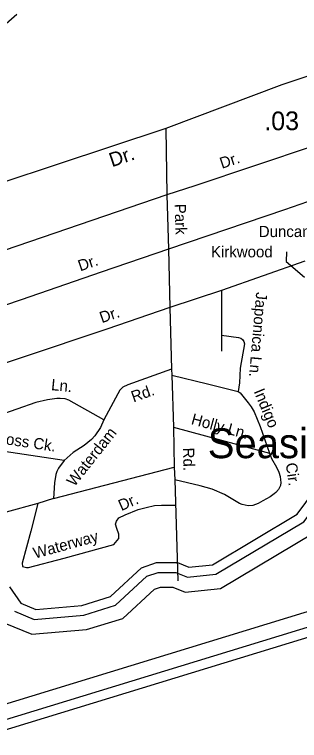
# Model space of a CAD drawing. Extents: x 2104537 to 2336408, y 34176 to 229611.
# Drawn here: x 2153378 to 2155282, y 49325 to 54178 of the extents above; entities that cross this region are included whole.
import ezdxf

# ---------------------------------------------------------------- set-up
doc = ezdxf.new("R2010")
doc.units = 0
for name, color, linetype in [('Exist Boundary Political City Limit New', 7, 'Continuous'), ('Exist Civil Demographics Community Label', 7, 'Continuous'), ('Exist Hydrographic Buffer Line', 7, 'Continuous'), ('Exist Hydrographic Creek Single Shore', 7, 'Continuous'), ('Exist Road Non-System Type 51', 7, 'Continuous'), ('Exist Road Non-System Type 51 Label', 7, 'Continuous'), ('Exist Road Primary NC Attributed', 7, 'Continuous'), ('Exist Road Primary NC Label', 7, 'Continuous'), ('Exist Road Secondary Mileage Hundredths English Label', 7, 'Continuous'), ('Map Preparation Boundary City Limit Buffer Line', 7, 'Continuous')]:
    doc.layers.add(name, color=color, linetype=linetype)

msp = doc.modelspace()

# ---------------------------------------------------------------- linework, layer by layer
at = {"layer": 'Exist Boundary Political City Limit New'}
msp.add_lwpolyline([(2153394.2, 54178.2), (2153180.5, 53993.5)], dxfattribs=at)
at = {"layer": 'Exist Hydrographic Buffer Line'}
for points in [[(2153377.2, 50189.3), (2153509.9, 50134.5), (2153840.7, 50163.4), (2154052.6, 50228.5), (2154261.6, 50422.1), (2154337.3, 50448.2), (2154455.2, 50448.7), (2154533.5, 50416.4), (2154723.3, 50436.3), (2155310.9, 50787.2), (2155493.1, 51030.2), (2155531.1, 51053.7), (2155552.8, 51051.8), (2155557.6, 50964.6), (2155491.3, 50853.9), (2155503.7, 50673.2), (2155593.4, 50601.4), (2155895.9, 50675.3), (2156695.3, 50797.7), (2157832.9, 51093.4), (2159444.5, 51212.8)], [(2153312.8, 50109.4), (2153494.5, 50034.4), (2153859.7, 50066.2), (2154103, 50141), (2154313.3, 50335.8), (2154354, 50349.9), (2154435.9, 50350.2), (2154518.9, 50315.9), (2154755.1, 50340.6), (2155378, 50712.7), (2155400.3, 50742.3), (2155408.4, 50623.3), (2155569.8, 50494.3), (2155915.1, 50578.6), (2156715.2, 50701.2), (2157849, 50995.9), (2159454, 51114.8)], [(2151814.1, 49107.9), (2156360.8, 50500.1), (2156561.3, 50502.1)], [(2151841.6, 49013.4), (2156376, 50401.8), (2156499.2, 50403)]]:
    msp.add_lwpolyline(points, dxfattribs=at)
at = {"layer": 'Exist Hydrographic Creek Single Shore'}
for points in [[(2153344, 50352.3), (2153420.1, 50242.6), (2153520.1, 50201.3), (2153828.1, 50228.1), (2154019, 50286.8), (2154227.2, 50479.6), (2154326.2, 50513.8), (2154468.1, 50514.4), (2154543.1, 50483.4), (2154702.1, 50500), (2155266.2, 50836.9), (2155448, 51079.5), (2155515.1, 51120.9), (2155615.2, 51112.4), (2155624.2, 50948.1), (2155558.1, 50837.9), (2155567.2, 50706.4), (2155609.2, 50672.8), (2155883.2, 50739.7), (2156682, 50862.1), (2157822.1, 51158.4), (2159438.1, 51278.1)], [(2151859.8, 48950.3), (2156386.1, 50336.3), (2156479.7, 50337.2)]]:
    msp.add_lwpolyline(points, dxfattribs=at)
at = {"layer": 'Exist Road Non-System Type 51'}
for p, q in [((2154389, 53417), (2154397.1, 52972.9)), ((2154397.1, 52972.9), (2154406.2, 52608.6)), ((2154406.2, 52608.6), (2154417, 52218.2)), ((2154761.8, 52333.6), (2154417, 52218.2)), ((2154761.8, 52333.6), (2154761.6, 52033.4)), ((2154417, 52218.2), (2154427.4, 51806.2)), ((2154761.6, 52033.4), (2154760.5, 51927.4)), ((2154427.4, 51806.2), (2154429, 51766.2)), ((2154429, 51766.2), (2154440, 51420.1)), ((2154440, 51420.1), (2155082.7, 51246.3)), ((2154440, 51420.1), (2154446, 51151.9)), ((2153710.2, 51196), (2153198.8, 51272.5)), ((2153638.4, 50942.8), (2154446, 51151.9)), ((2154446, 51151.9), (2154449.3, 51067.9)), ((2154449.3, 51067.9), (2154469.7, 50391.2)), ((2153638.4, 50942.8), (2153533.7, 50909.4))]:
    msp.add_line(p, q, dxfattribs=at)
for points in [[(2155702.2, 53435.6), (2155426.2, 53318.3), (2155379.9, 53300.8), (2154583.7, 53033.3), (2154397.1, 52972.9)], [(2155796.3, 53085.4), (2155182.3, 52872.2), (2154406.2, 52608.6)], [(2154397.1, 52972.9), (2153059.1, 52516.1), (2152638.1, 52377.6)], [(2154406.2, 52608.6), (2153957, 52456.5), (2153423.2, 52270.9), (2152994.2, 52126.2), (2152753.4, 52042.3)], [(2155318.6, 52528.2), (2154761.8, 52333.6)], [(2154417, 52218.2), (2153995.9, 52073.8), (2152868.4, 51697.5)], [(2154761.6, 52033.4), (2154875.5, 52018.4), (2154889.5, 52013.9), (2154902.4, 52005.1), (2154911.4, 51992.1), (2154915, 51976), (2154886.6, 51813.1), (2154880.8, 51716.4), (2154872.1, 51658.2)], [(2154427.4, 51806.2), (2154134.7, 51702.6), (2154102.6, 51686.2), (2154081.8, 51665.9), (2154068, 51643.2), (2153974.7, 51467.8)], [(2154429, 51766.2), (2154668.7, 51710), (2154872.1, 51658.2)], [(2154872.1, 51658.2), (2154886, 51648.1), (2154939.6, 51582.8), (2154959.7, 51555.5), (2154979.1, 51521.3), (2155020.2, 51423), (2155082.7, 51246.3)], [(2153974.7, 51467.8), (2153741.6, 51600), (2153717.8, 51608.3), (2153684.4, 51611.6), (2153661.8, 51610.7), (2153599.6, 51603), (2153521.5, 51583.9), (2153264.8, 51496), (2153244.7, 51488.2), (2153222.4, 51475.5), (2153138.3, 51419)], [(2153974.7, 51467.8), (2153952.4, 51418.1), (2153914.2, 51361.4), (2153893.4, 51337.2), (2153843.1, 51296.8), (2153771, 51249.6), (2153710.2, 51196)], [(2155082.7, 51246.3), (2155096.4, 51210.3), (2155129.4, 51152.2), (2155143.9, 51117.8), (2155152.2, 51090.4), (2155155.4, 51067.7), (2155157.3, 51049.6), (2155155, 51029.7), (2155142.6, 51002), (2155125.2, 50982.7), (2155112.9, 50973.1), (2155086.6, 50954.2), (2155038.1, 50926.6), (2155006, 50909.2), (2154969.9, 50895.4), (2154939.7, 50893.7), (2154899.9, 50902), (2154882, 50909.9), (2154780.7, 50968.3), (2154698.7, 51003.7), (2154619.1, 51026.2), (2154449.3, 51067.9)], [(2153710.2, 51196), (2153671.8, 51144.6), (2153660.9, 51122.8), (2153654.3, 51101.9), (2153645, 51046.7), (2153638.4, 50942.8)], [(2153533.7, 50909.4), (2153108.9, 50793.2), (2152784.4, 50707.6)], [(2153533.7, 50909.4), (2153488.5, 50723.9), (2153428.6, 50510.4), (2153432.4, 50488), (2153458.2, 50480), (2153472.3, 50481.7), (2153709.1, 50543.7), (2154041.6, 50635.1)], [(2154041.6, 50635.1), (2154074.6, 50674.6), (2154074.6, 50704.2), (2154060.9, 50742.9), (2154054.1, 50770.2), (2154058.7, 50790.7), (2154074.6, 50813.5), (2154117.8, 50834), (2154204.3, 50868.2), (2154258.9, 50881.8), (2154313.6, 50895.5), (2154361.3, 50897.8), (2154454.4, 50897.8)]]:
    msp.add_lwpolyline(points, dxfattribs=at)
at = {"layer": 'Exist Road Non-System Type 51 Label'}
msp.add_lwpolyline([(2155194.9, 52591.7), (2155193.5, 52525.8), (2155316.4, 52421.9)], dxfattribs=at)
at = {"layer": 'Exist Road Primary NC Attributed'}
msp.add_lwpolyline([(2155656, 53873.2), (2155163.7, 53707.2), (2154389, 53417), (2152559, 52810.6)], dxfattribs=at)
at = {"layer": 'Map Preparation Boundary City Limit Buffer Line'}
msp.add_lwpolyline([(2153394.2, 54178.2), (2153180.5, 53993.5)], dxfattribs=at)

# ---------------------------------------------------------------- texts
at = {"layer": 'Exist Civil Demographics Community Label'}
msp.add_text('Seaside', height=200, dxfattribs=at).set_placement((2154669.5, 51211.8))
at = {"layer": 'Exist Road Non-System Type 51 Label'}
for s, rotation, p in [('Dr.', 18.5678, (2154764.3, 53145.9)), ('Park', 271.8273, (2154447.9, 52911.3)), ('Dr.', 19.1704, (2153817.9, 52460.2)), ('Japonica Ln.', 265.1225, (2154993.2, 52323.4)), ('Dr.', 18.9315, (2153961.7, 52114.1)), ('Ln.', 354.4131, (2153620.7, 51667.2)), ('Rd.', 19.4927, (2154173.5, 51584.6)), ('Indigo', 292.6947, (2154974.9, 51658.8)), ('Holly Ln.', 344.8651, (2154553.8, 51440.3)), ('Waterdam', 51.6798, (2153778.7, 51017.2)), ('Cross Ck.', 351.4943, (2153213.1, 51320.1)), ('Rd.', 271.422, (2154503.7, 51281.5)), ('Cir.', 277.948, (2155189.9, 51176.5)), ('Dr.', 23.8243, (2154092.3, 50857.7)), ('Waterway', 15.3646, (2153514.9, 50539.7))]:
    msp.add_text(s, height=75, rotation=rotation, dxfattribs=at).set_placement(p)
for s, p in [('Duncan Pl.', (2155010.3, 52690.2)), ('Kirkwood', (2154690.7, 52554.5))]:
    msp.add_text(s, height=75, dxfattribs=at).set_placement(p)
at = {"layer": 'Exist Road Primary NC Label'}
msp.add_text('Dr.', height=95, rotation=18.7919, dxfattribs=at).set_placement((2154029.6, 53156.6))
at = {"layer": 'Exist Road Secondary Mileage Hundredths English Label'}
msp.add_text('.03', height=125, rotation=0.4678, dxfattribs=at).set_placement((2155047.4, 53403.5))

doc.saveas('drawing.dxf')
